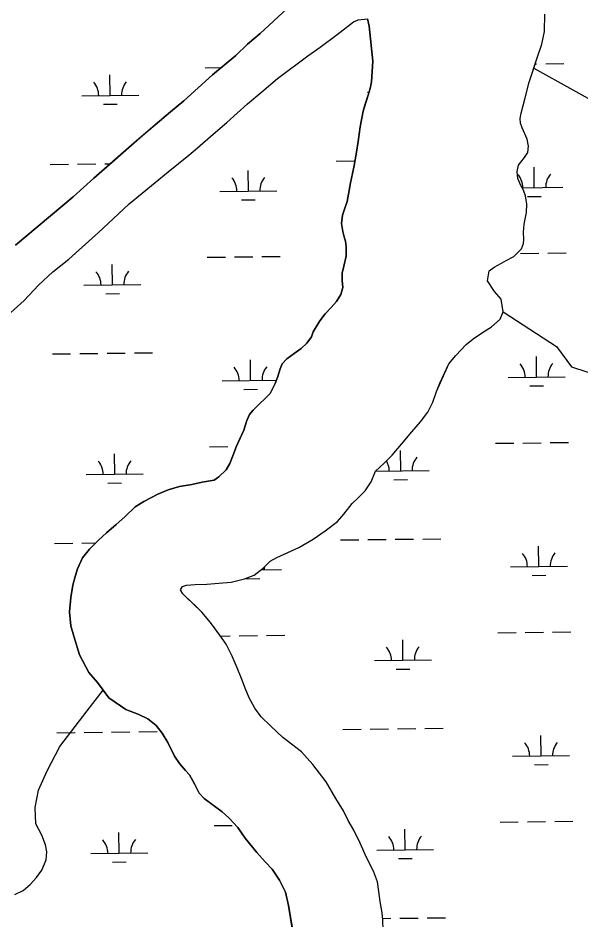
# Model space of a CAD drawing. Extents: x 3694830 to 3732949, y 415201 to 440970.
# Drawn here: x 3726769 to 3727757, y 424102 to 425686 of the extents above; entities that cross this region are included whole.
import ezdxf

# ---------------------------------------------------------------- set-up
doc = ezdxf.new("R2010")
doc.units = 0
doc.layers.add('V-TOPO-SHOR', color=7, linetype='Continuous')
doc.layers.add('V-WETL-SWMP', color=7, linetype='Continuous')

msp = doc.modelspace()

# ---------------------------------------------------------------- linework, layer by layer
at = {"layer": 'V-TOPO-SHOR'}
msp.add_line((3726890.3, 424469.1), (3726918.3, 424505.5), dxfattribs=at)
for points in [[(3727193.9, 425658.6), (3727264.3, 425724.2), (3727306.6, 425759.8), (3727336.6, 425787.5), (3727352.4, 425805.7), (3727364, 425826.6)], [(3727183.3, 424707.6), (3727199.2, 424719.9), (3727211.8, 424731.7), (3727223.3, 424738.4), (3727241.5, 424746.7), (3727261.6, 424755.8), (3727287.3, 424770.4), (3727308.3, 424785.1), (3727329.6, 424801.7), (3727340.7, 424814.7), (3727355.7, 424833.3), (3727366.4, 424843.5), (3727378.3, 424855.4), (3727388.6, 424871.2), (3727396.5, 424889.8), (3727411.5, 424904), (3727425.8, 424918.2), (3727442, 424937.2), (3727460.2, 424959), (3727475.6, 424976.7), (3727488.2, 424993.7), (3727497.3, 425011.1), (3727503.3, 425030.1), (3727509.6, 425044.3), (3727525, 425078.7), (3727537.3, 425092.9), (3727555.5, 425112.3), (3727568.1, 425122.6), (3727584, 425133.6), (3727600.2, 425143.1), (3727615.2, 425157), (3727620.3, 425170), (3727617.2, 425192.1), (3727605.3, 425205.6), (3727592.7, 425224.2), (3727595.9, 425241.6), (3727604.6, 425248.3), (3727617.6, 425255), (3727625.5, 425259.7), (3727639, 425266.9), (3727652.4, 425280.3), (3727656, 425289.8), (3727656.8, 425296.5), (3727656.4, 425309.9), (3727657.6, 425323.4), (3727661.5, 425343.9), (3727661.9, 425358.6), (3727659.6, 425373.2), (3727656, 425383.5), (3727651.3, 425391.8), (3727646.1, 425404), (3727645.3, 425416.3), (3727647.3, 425427), (3727651.3, 425432.5), (3727658, 425440.8), (3727663.9, 425449.5), (3727665.1, 425460.6), (3727662.7, 425472.8), (3727654.1, 425493), (3727650.9, 425501.3), (3727650.1, 425509.2), (3727652.1, 425518.3), (3727658.8, 425545.2), (3727665.9, 425572.8), (3727674.3, 425597.7), (3727680.2, 425615.5), (3727688.5, 425639.6), (3727692.9, 425662.2), (3727693.3, 425692.6)], [(3727111.8, 425481.5), (3727135.5, 425502), (3727171.9, 425534.8), (3727196.8, 425556.2), (3727224.5, 425579.5), (3727277.9, 425619), (3727299.6, 425634.4), (3727329.3, 425656.9), (3727357.8, 425679.1), (3727366.1, 425682.2), (3727382.3, 425684.3)], [(3727352.8, 425396.1), (3727355.9, 425412.7), (3727359.1, 425426.9), (3727363, 425449.8), (3727365.8, 425468.8), (3727369.7, 425494.5), (3727374.5, 425522.2), (3727378.4, 425534.4), (3727383.6, 425550.2), (3727386.8, 425562.1), (3727389.5, 425573.6), (3727391.5, 425609.9), (3727385.2, 425671.6), (3727382.3, 425684.3)], [(3726764.8, 425286.8), (3726866, 425371.4), (3726902.4, 425404.5), (3726938.8, 425436.6), (3726968.5, 425462.6), (3726987.8, 425479.2), (3727010, 425498.2), (3727036.9, 425520.7), (3727059.8, 425540.5), (3727085.1, 425563), (3727110.4, 425585.9), (3727151.2, 425619.9), (3727171.7, 425639.7), (3727193.9, 425658.6)], [(3727674.3, 425597.7), (3727785.1, 425536.1), (3727856.3, 425536.1), (3727909.8, 425536.1), (3727945.4, 425491.6), (3727963.2, 425456), (3727981, 425402.5), (3728034.4, 425349.1), (3728070, 425322.4), (3728087.8, 425260.1), (3728105.6, 425188.9), (3728150.1, 425126.6), (3728265.9, 425082.1), (3728363.8, 425073.2), (3728435, 425082.1), (3728488.4, 425082.1)], [(3726750.7, 425163), (3726779.6, 425189.5), (3726804.9, 425216.3), (3726830.2, 425240), (3726858.3, 425262.2), (3726882.4, 425283.9), (3726910.1, 425308.8), (3726936.2, 425333.3), (3726964.3, 425359.4), (3727032.3, 425415.5), (3727068.7, 425444.7), (3727084.1, 425457.8), (3727111.8, 425481.5)], [(3726876.9, 424567.2), (3726867, 424600.4), (3726861.9, 424618.6), (3726859.5, 424643.1), (3726861.9, 424668.1), (3726865.1, 424689.8), (3726869.4, 424705.2), (3726873.4, 424718.3), (3726882.5, 424737.6), (3726894.4, 424753), (3726910.2, 424768.8), (3726924.4, 424781.5), (3726941.4, 424796.1), (3726956.8, 424809.5), (3726974.6, 424827.3), (3726990.1, 424836.8), (3727014.2, 424849.8), (3727032.4, 424857.4), (3727052.5, 424862.9), (3727074.3, 424866.4), (3727092.1, 424870.4), (3727113.4, 424873.9), (3727121.7, 424879.9), (3727134.4, 424892.1), (3727140.7, 424903.6), (3727145.9, 424916.6), (3727152.2, 424933.6), (3727157.7, 424945.5), (3727165.6, 424962.1), (3727170.4, 424978.7), (3727175.1, 424989.3), (3727181.5, 424997.2), (3727192.1, 425007.5), (3727202.8, 425017.4), (3727211.5, 425026.5), (3727220.6, 425043.9), (3727224.2, 425054.2), (3727228.9, 425069.6), (3727232.9, 425078.3), (3727240.8, 425087), (3727253.4, 425096.8), (3727266.1, 425105.1), (3727276, 425114.6), (3727283.9, 425126.1), (3727287.1, 425134.4), (3727298.5, 425153.8), (3727308, 425166), (3727318.7, 425177.5), (3727328.2, 425188.1), (3727335.3, 425200.4), (3727338.9, 425212.6), (3727337.7, 425224.5), (3727338.1, 425237.6), (3727340.9, 425250.2), (3727344.8, 425267.2), (3727344.8, 425284.6), (3727343.6, 425293.7), (3727342.1, 425298.8), (3727338.9, 425310.7), (3727336.9, 425324.9), (3727338.5, 425339.5), (3727341.7, 425348.2), (3727346.8, 425363.7), (3727350, 425382.6), (3727352.8, 425396.1)], [(3727620.3, 425170), (3727713.9, 425108.8), (3727740.6, 425073.2), (3727794, 425055.3), (3727856.3, 424993), (3727874.1, 424966.3), (3727936.5, 424948.5), (3727954.3, 424912.9), (3727945.4, 424859.5), (3727918.7, 424815), (3727936.5, 424752.7), (3727981, 424699.2), (3728007.7, 424654.7)], [(3727410, 424083.3), (3727409.3, 424101.9), (3727408.1, 424114.5), (3727404.7, 424134.2), (3727402.3, 424152.1), (3727399.7, 424168.7), (3727392.8, 424187.5), (3727380.9, 424211.4), (3727369.7, 424237), (3727358.2, 424259.3), (3727348.4, 424276.8), (3727340, 424293.4), (3727326.9, 424314.9), (3727309.7, 424344.7), (3727286.4, 424375.1), (3727266.3, 424397.3), (3727233.8, 424422.2), (3727212.9, 424441.9), (3727195.5, 424458.6), (3727184.4, 424473.6), (3727174.6, 424492.2), (3727167.5, 424508.8), (3727161.1, 424525.8), (3727153.6, 424544.4), (3727144.9, 424565.3), (3727134.3, 424585.9), (3727123.2, 424602.1), (3727106.6, 424624.2), (3727091.6, 424642.4), (3727079.7, 424653.9), (3727067.9, 424665.4), (3727058.4, 424674.5), (3727054.5, 424681.6), (3727057.6, 424687.5), (3727064.7, 424689.5), (3727079.8, 424691.1), (3727100.7, 424691.4), (3727121.7, 424693), (3727143.4, 424695), (3727166.7, 424700.9), (3727183.3, 424707.6)], [(3726918.3, 424505.5), (3726908.5, 424519), (3726893.5, 424536.4), (3726876.9, 424567.2)], [(3727255.1, 424059), (3727243.7, 424127.3), (3727238.6, 424150.9), (3727227.9, 424171.9), (3727215.3, 424190.8), (3727202.6, 424203.9), (3727188, 424220.1), (3727167.8, 424245.4), (3727154.8, 424264), (3727139, 424281), (3727127.1, 424291.7), (3727107.4, 424306.3), (3727095.5, 424315), (3727086.8, 424324.5), (3727079.3, 424339.5), (3727069.8, 424356.5), (3727062.7, 424364.1), (3727052.4, 424376.7), (3727043.8, 424389.4), (3727031.7, 424413.6), (3727022.1, 424430), (3727011.7, 424443.3), (3726996.8, 424455.1), (3726980.9, 424462.8), (3726958.5, 424471.7), (3726928.3, 424491.7), (3726918.3, 424505.5)], [(3726763.7, 424146.6), (3726778.3, 424153.7), (3726790.6, 424164.4), (3726801.7, 424176.6), (3726810.8, 424189.3), (3726818.3, 424207.4), (3726819.5, 424221.7), (3726817.5, 424233.9), (3726810.8, 424250.9), (3726800.5, 424270.7), (3726798.9, 424299.6), (3726805.3, 424329.6), (3726820.3, 424364), (3726842.5, 424406.7), (3726890.3, 424469.1)]]:
    msp.add_lwpolyline(points, dxfattribs=at)
at = {"layer": 'V-WETL-SWMP'}
for p, q in [((3727329.3, 425656.9), (3727357.8, 425679.1)), ((3727357.8, 425679.1), (3727366.1, 425682.2)), ((3727366.1, 425682.2), (3727382.3, 425684.3)), ((3727382.3, 425684.3), (3727385.2, 425671.6)), ((3727385.2, 425671.6), (3727391.5, 425609.9)), ((3727299.6, 425634.4), (3727329.3, 425656.9)), ((3727277.9, 425619), (3727299.6, 425634.4)), ((3727224.5, 425579.5), (3727277.9, 425619)), ((3727391.5, 425609.9), (3727389.5, 425573.6)), ((3727097.3, 425598.2), (3727125.5, 425598.5)), ((3727676.7, 425605.1), (3727679.1, 425605.1)), ((3727695.1, 425605.3), (3727727.1, 425605.7)), ((3726930.8, 425549.8), (3726930.3, 425585.8)), ((3727196.8, 425556.2), (3727224.5, 425579.5)), ((3727386.8, 425562.1), (3727383.6, 425550.2)), ((3727389.5, 425573.6), (3727386.8, 425562.1)), ((3726880.8, 425549.2), (3726980.8, 425550.4)), ((3727171.9, 425534.8), (3727196.8, 425556.2)), ((3727383.6, 425550.2), (3727374.5, 425522.2)), ((3727382.6, 425555.2), (3727384.9, 425555.2)), ((3726919, 425534.2), (3726943, 425534.5)), ((3727135.5, 425502), (3727171.9, 425534.8)), ((3727374.5, 425522.2), (3727369.7, 425494.5)), ((3727111.8, 425481.5), (3727135.5, 425502)), ((3727084.1, 425457.8), (3727111.8, 425481.5)), ((3727369.7, 425494.5), (3727365.8, 425468.8)), ((3727365.8, 425468.8), (3727363, 425449.8)), ((3727068.7, 425444.7), (3727084.1, 425457.8)), ((3727363, 425449.8), (3727359.1, 425426.9)), ((3727032.3, 425415.5), (3727068.7, 425444.7)), ((3727327.2, 425434.4), (3727359.2, 425434.8)), ((3726825.4, 425428.4), (3726857.4, 425428.8)), ((3726873.4, 425429), (3726905.4, 425429.4)), ((3726921.4, 425429.6), (3726931, 425429.7)), ((3727173.3, 425381.8), (3727172.8, 425417.8)), ((3727359.1, 425426.9), (3727355.9, 425412.7)), ((3727675.1, 425387.8), (3727674.7, 425423.8)), ((3726964.3, 425359.4), (3727032.3, 425415.5)), ((3727355.9, 425412.7), (3727352.8, 425396.1)), ((3727352.8, 425396.1), (3727350, 425382.6)), ((3727653.7, 425387.6), (3727725.1, 425388.4)), ((3727123.3, 425381.2), (3727223.3, 425382.4)), ((3727350, 425382.6), (3727346.8, 425363.7)), ((3727663.3, 425372.3), (3727687.3, 425372.5)), ((3726936.2, 425333.3), (3726964.3, 425359.4)), ((3727161.4, 425366.3), (3727185.4, 425366.6)), ((3727346.8, 425363.7), (3727341.7, 425348.2)), ((3727338.5, 425339.5), (3727336.9, 425324.9)), ((3727341.7, 425348.2), (3727338.5, 425339.5)), ((3726910.1, 425308.8), (3726936.2, 425333.3)), ((3727336.9, 425324.9), (3727338.9, 425310.7)), ((3726858.3, 425262.2), (3726910.1, 425308.8)), ((3727338.9, 425310.7), (3727342.1, 425298.8)), ((3727342.1, 425298.8), (3727343.6, 425293.7)), ((3727343.6, 425293.7), (3727344.8, 425284.6)), ((3727344.8, 425284.6), (3727344.8, 425267.2)), ((3726830.2, 425240), (3726858.3, 425262.2)), ((3727101.2, 425265.5), (3727133.2, 425265.9)), ((3727149.2, 425266.1), (3727181.2, 425266.5)), ((3727197.2, 425266.7), (3727229.2, 425267.1)), ((3727344.8, 425267.2), (3727340.9, 425250.2)), ((3727651.1, 425272.1), (3727683.1, 425272.5)), ((3727699.1, 425272.7), (3727731.1, 425273.1)), ((3726934.7, 425217.1), (3726934.3, 425253.1)), ((3727340.9, 425250.2), (3727338.1, 425237.6)), ((3726804.9, 425216.3), (3726830.2, 425240)), ((3727338.1, 425237.6), (3727337.7, 425224.5)), ((3726779.6, 425189.5), (3726804.9, 425216.3)), ((3726884.7, 425216.5), (3726984.7, 425217.7)), ((3727338.9, 425212.6), (3727335.3, 425200.4)), ((3727337.7, 425224.5), (3727338.9, 425212.6)), ((3726922.9, 425201.5), (3726946.9, 425201.8)), ((3727335.3, 425200.4), (3727328.2, 425188.1)), ((3726750.7, 425163), (3726779.6, 425189.5)), ((3727328.2, 425188.1), (3727318.7, 425177.5)), ((3727308, 425166), (3727298.5, 425153.8)), ((3727318.7, 425177.5), (3727308, 425166)), ((3727298.5, 425153.8), (3727287.1, 425134.4)), ((3727287.1, 425134.4), (3727283.9, 425126.1)), ((3727283.9, 425126.1), (3727276, 425114.6)), ((3727266.1, 425105.1), (3727253.4, 425096.8)), ((3727276, 425114.6), (3727266.1, 425105.1)), ((3726829.3, 425095.8), (3726861.3, 425096.2)), ((3726877.3, 425096.4), (3726909.3, 425096.7)), ((3726925.3, 425096.9), (3726957.3, 425097.3)), ((3726973.3, 425097.5), (3727005.3, 425097.9)), ((3727177.2, 425049.2), (3727176.8, 425085.2)), ((3727240.8, 425087), (3727232.9, 425078.3)), ((3727253.4, 425096.8), (3727240.8, 425087)), ((3727679.1, 425055.2), (3727678.7, 425091.2)), ((3727228.9, 425069.6), (3727224.2, 425054.2)), ((3727232.9, 425078.3), (3727228.9, 425069.6)), ((3727224.2, 425054.2), (3727220.6, 425043.9)), ((3727629.1, 425054.6), (3727729.1, 425055.8)), ((3727127.2, 425048.6), (3727222.6, 425049.7)), ((3727220.6, 425043.9), (3727211.5, 425026.5)), ((3727667.3, 425039.6), (3727691.3, 425039.9)), ((3727165.4, 425033.6), (3727189.4, 425033.9)), ((3727211.5, 425026.5), (3727202.8, 425017.4)), ((3727192.1, 425007.5), (3727181.5, 424997.2)), ((3727202.8, 425017.4), (3727192.1, 425007.5)), ((3727175.1, 424989.3), (3727170.4, 424978.7)), ((3727181.5, 424997.2), (3727175.1, 424989.3)), ((3727170.4, 424978.7), (3727165.6, 424962.1)), ((3727165.6, 424962.1), (3727152.2, 424933.6)), ((3727105.2, 424932.9), (3727137.2, 424933.3)), ((3727152.2, 424933.6), (3727145.9, 424916.6)), ((3727440.6, 424890.5), (3727440.2, 424926.5)), ((3727607.1, 424938.9), (3727639.1, 424939.3)), ((3727655.1, 424939.4), (3727687.1, 424939.8)), ((3727703.1, 424940), (3727735.1, 424940.4)), ((3726938.7, 424884.5), (3726938.3, 424920.5)), ((3727145.9, 424916.6), (3727140.7, 424903.6)), ((3727140.7, 424903.6), (3727134.4, 424892.1)), ((3726888.7, 424883.9), (3726988.7, 424885.1)), ((3727121.7, 424879.9), (3727113.4, 424873.9)), ((3727134.4, 424892.1), (3727121.7, 424879.9)), ((3727396.6, 424889.9), (3727490.6, 424891.1)), ((3726926.9, 424868.9), (3726950.9, 424869.2)), ((3727052.5, 424862.9), (3727032.4, 424857.4)), ((3727074.3, 424866.4), (3727052.5, 424862.9)), ((3727092.1, 424870.4), (3727074.3, 424866.4)), ((3727113.4, 424873.9), (3727092.1, 424870.4)), ((3727428.8, 424874.9), (3727452.8, 424875.2)), ((3727014.2, 424849.8), (3726990.1, 424836.8)), ((3727032.4, 424857.4), (3727014.2, 424849.8)), ((3726990.1, 424836.8), (3726974.6, 424827.3)), ((3726974.6, 424827.3), (3726956.8, 424809.5)), ((3726956.8, 424809.5), (3726941.4, 424796.1)), ((3726941.4, 424796.1), (3726924.4, 424781.5)), ((3726910.2, 424768.8), (3726894.4, 424753)), ((3726924.4, 424781.5), (3726910.2, 424768.8)), ((3727335.2, 424769.1), (3727367.2, 424769.5)), ((3727383.2, 424769.7), (3727415.2, 424770.1)), ((3727431.2, 424770.3), (3727463.2, 424770.6)), ((3727479.2, 424770.8), (3727511.2, 424771.2)), ((3726833.3, 424763.1), (3726865.3, 424763.5)), ((3726881.3, 424763.7), (3726905.3, 424764)), ((3726894.4, 424753), (3726882.5, 424737.6)), ((3727683.1, 424722.5), (3727682.6, 424758.5)), ((3726882.5, 424737.6), (3726873.4, 424718.3)), ((3727633.1, 424721.9), (3727733.1, 424723.1)), ((3726869.4, 424705.2), (3726865.1, 424689.8)), ((3726873.4, 424718.3), (3726869.4, 424705.2)), ((3727195.1, 424716.7), (3727231.2, 424717.1)), ((3727671.3, 424707), (3727695.3, 424707.2)), ((3726865.1, 424689.8), (3726861.9, 424668.1)), ((3727169.4, 424701), (3727193.4, 424701.3)), ((3726861.9, 424668.1), (3726859.5, 424643.1)), ((3726859.5, 424643.1), (3726861.9, 424618.6)), ((3726861.9, 424618.6), (3726867, 424600.4)), ((3726867, 424600.4), (3726876.9, 424567.2)), ((3727124.4, 424600.4), (3727141.2, 424600.6)), ((3727157.2, 424600.8), (3727189.2, 424601.2)), ((3727205.2, 424601.4), (3727237.2, 424601.8)), ((3727444.5, 424557.8), (3727444.1, 424593.8)), ((3727611, 424606.2), (3727643, 424606.6)), ((3727659, 424606.8), (3727691, 424607.2)), ((3727707, 424607.4), (3727739, 424607.8)), ((3726876.9, 424567.2), (3726893.5, 424536.4)), ((3727394.6, 424557.2), (3727494.5, 424558.4)), ((3726893.5, 424536.4), (3726908.5, 424519)), ((3727432.7, 424542.2), (3727456.7, 424542.5)), ((3726908.5, 424519), (3726918.3, 424505.5)), ((3726918.3, 424505.5), (3726928.3, 424491.7)), ((3726928.3, 424491.7), (3726958.5, 424471.7)), ((3726958.5, 424471.7), (3726980.9, 424462.8)), ((3726980.9, 424462.8), (3726996.8, 424455.1)), ((3726996.8, 424455.1), (3727011.7, 424443.3)), ((3727011.7, 424443.3), (3727022.1, 424430)), ((3727339.1, 424436.5), (3727371.1, 424436.9)), ((3727387.1, 424437), (3727419.1, 424437.4)), ((3727435.1, 424437.6), (3727467.1, 424438)), ((3727483.1, 424438.2), (3727515.1, 424438.6)), ((3726837.3, 424430.5), (3726869.3, 424430.9)), ((3726885.3, 424431.1), (3726917.3, 424431.4)), ((3726933.3, 424431.6), (3726965.3, 424432)), ((3726981.3, 424432.2), (3727013.3, 424432.6)), ((3727022.1, 424430), (3727031.7, 424413.6)), ((3727687, 424389.9), (3727686.6, 424425.9)), ((3727031.7, 424413.6), (3727043.8, 424389.4)), ((3727043.8, 424389.4), (3727052.4, 424376.7)), ((3727637, 424389.3), (3727737, 424390.5)), ((3727052.4, 424376.7), (3727062.7, 424364.1)), ((3727675.2, 424374.3), (3727699.2, 424374.6)), ((3727062.7, 424364.1), (3727069.8, 424356.5)), ((3727069.8, 424356.5), (3727079.3, 424339.5)), ((3727079.3, 424339.5), (3727086.8, 424324.5)), ((3727086.8, 424324.5), (3727095.5, 424315)), ((3727095.5, 424315), (3727127.1, 424291.7)), ((3727127.1, 424291.7), (3727139, 424281)), ((3727139, 424281), (3727154.8, 424264)), ((3727113.1, 424267.6), (3727145.1, 424268)), ((3727154.8, 424264), (3727167.8, 424245.4)), ((3727448.5, 424225.2), (3727448.1, 424261.2)), ((3727615, 424273.6), (3727647, 424274)), ((3727663, 424274.1), (3727695, 424274.5)), ((3727711, 424274.7), (3727743, 424275.1)), ((3726946.6, 424219.2), (3726946.2, 424255.2)), ((3727167.8, 424245.4), (3727188, 424220.1)), ((3726896.6, 424218.6), (3726996.6, 424219.8)), ((3727188, 424220.1), (3727202.6, 424203.9)), ((3727398.5, 424224.6), (3727498.5, 424225.8)), ((3726934.8, 424203.6), (3726958.8, 424203.9)), ((3727202.6, 424203.9), (3727215.3, 424190.8)), ((3727436.7, 424209.6), (3727460.7, 424209.9)), ((3727215.3, 424190.8), (3727227.9, 424171.9)), ((3727227.9, 424171.9), (3727238.6, 424150.9)), ((3727238.6, 424150.9), (3727243.7, 424127.3)), ((3727243.7, 424127.3), (3727255.1, 424059)), ((3727409, 424104.6), (3727423.1, 424104.8)), ((3727439.1, 424105), (3727471.1, 424105.3)), ((3727487.1, 424105.5), (3727519.1, 424105.9))]:
    msp.add_line(p, q, dxfattribs=at)
for points in [[(3727264.3, 425724.2), (3727193.9, 425658.6), (3727171.7, 425639.7), (3727151.2, 425619.9), (3727110.4, 425585.9), (3727085.1, 425563), (3727059.8, 425540.5), (3727036.9, 425520.7), (3727010, 425498.2), (3726968.5, 425462.6), (3726902.4, 425404.6), (3726866, 425371.4), (3726764.8, 425286.8)], [(3727605.3, 425205.6), (3727592.7, 425224.2), (3727595.9, 425241.6), (3727604.6, 425248.3), (3727617.6, 425255), (3727625.5, 425259.7), (3727639, 425266.9), (3727652.4, 425280.3), (3727656, 425289.8), (3727656.8, 425296.5), (3727656.4, 425309.9), (3727657.6, 425323.4), (3727661.5, 425343.9), (3727661.9, 425358.6), (3727659.6, 425373.2), (3727656, 425383.5), (3727651.3, 425391.8), (3727646.1, 425404), (3727645.3, 425416.3), (3727647.3, 425427), (3727651.3, 425432.5), (3727658, 425440.8), (3727663.9, 425449.5), (3727665.1, 425460.6), (3727662.7, 425472.8), (3727654.1, 425493), (3727650.9, 425501.3), (3727650.1, 425509.2), (3727652.1, 425518.3), (3727658.8, 425545.2), (3727665.9, 425572.8), (3727680.2, 425615.5), (3727688.5, 425639.6), (3727692.9, 425662.2), (3727693.3, 425692.6)], [(3727410, 424083.3), (3727409.3, 424101.9), (3727408.1, 424114.5), (3727404.7, 424134.2), (3727402.3, 424152.1), (3727399.7, 424168.7), (3727392.8, 424187.5), (3727380.9, 424211.4), (3727369.7, 424237), (3727358.2, 424259.3), (3727348.4, 424276.8), (3727340, 424293.4), (3727326.9, 424314.9), (3727309.7, 424344.7), (3727286.4, 424375.1), (3727266.3, 424397.3), (3727233.8, 424422.2), (3727212.9, 424441.9), (3727195.5, 424458.6), (3727184.4, 424473.6), (3727174.6, 424492.2), (3727167.5, 424508.8), (3727161.1, 424525.8), (3727153.6, 424544.4), (3727144.9, 424565.3), (3727134.3, 424585.9), (3727123.2, 424602.1), (3727106.6, 424624.2), (3727091.6, 424642.4), (3727058.4, 424674.5), (3727054.5, 424681.6), (3727057.6, 424687.5), (3727064.7, 424689.5), (3727079.8, 424691.1), (3727100.7, 424691.4), (3727121.7, 424693), (3727143.4, 424695), (3727166.7, 424700.9), (3727183.3, 424707.6), (3727199.2, 424719.9), (3727211.8, 424731.7), (3727223.3, 424738.4), (3727261.6, 424755.8), (3727287.3, 424770.4), (3727308.3, 424785.1), (3727329.6, 424801.7), (3727340.7, 424814.7), (3727355.7, 424833.3), (3727366.4, 424843.5), (3727378.3, 424855.4), (3727388.6, 424871.2), (3727396.5, 424889.8), (3727411.5, 424904), (3727425.8, 424918.2), (3727442, 424937.2), (3727460.2, 424959), (3727475.6, 424976.7), (3727488.2, 424993.7), (3727497.3, 425011.1), (3727503.3, 425030.1), (3727525, 425078.7), (3727537.3, 425092.9), (3727555.5, 425112.3), (3727568.1, 425122.6), (3727584, 425133.6), (3727600.2, 425143.1), (3727615.2, 425157), (3727620.3, 425170), (3727617.2, 425192.1), (3727605.3, 425205.6)]]:
    msp.add_lwpolyline(points, dxfattribs=at)
for centre, start, end in [((3726875.5, 425549.6), 359.9115, 41.4552), ((3726986, 425550.9), 139.9115, 181.4552), ((3727118, 425381.7), 359.9115, 41.4552), ((3727228.5, 425383), 139.9115, 181.4552), ((3727619.9, 425387.6), 359.9115, 41.4552), ((3727730.4, 425389), 139.9115, 181.4552), ((3726879.5, 425216.9), 359.9115, 41.4552), ((3726990, 425218.3), 139.9115, 181.4552), ((3727122, 425049), 359.9115, 41.4552), ((3727232.5, 425050.3), 139.9115, 181.4552), ((3727623.9, 425055), 359.9115, 41.4552), ((3727734.3, 425056.3), 139.9115, 181.4552), ((3727495.8, 424891.6), 139.9115, 181.4552), ((3726883.5, 424884.3), 359.9115, 41.4552), ((3726993.9, 424885.6), 139.9115, 181.4552), ((3727385.3, 424890.3), 359.9115, 30.5536), ((3727627.8, 424722.3), 359.9115, 41.4552), ((3727738.3, 424723.7), 139.9115, 181.4552), ((3727236.4, 424717.7), 172.907, 181.4552), ((3727389.3, 424557.6), 359.9115, 41.4552), ((3727499.8, 424558.9), 139.9115, 181.4552), ((3727631.8, 424389.7), 359.9115, 41.4552), ((3727742.3, 424391), 139.9115, 181.4552), ((3727393.3, 424225), 359.9115, 41.4552), ((3727503.8, 424226.3), 139.9115, 181.4552), ((3726891.4, 424219), 359.9115, 41.4552), ((3727001.9, 424220.3), 139.9115, 181.4552)]:
    msp.add_arc(centre, 35.2, start, end, dxfattribs=at)

doc.saveas('drawing.dxf')
